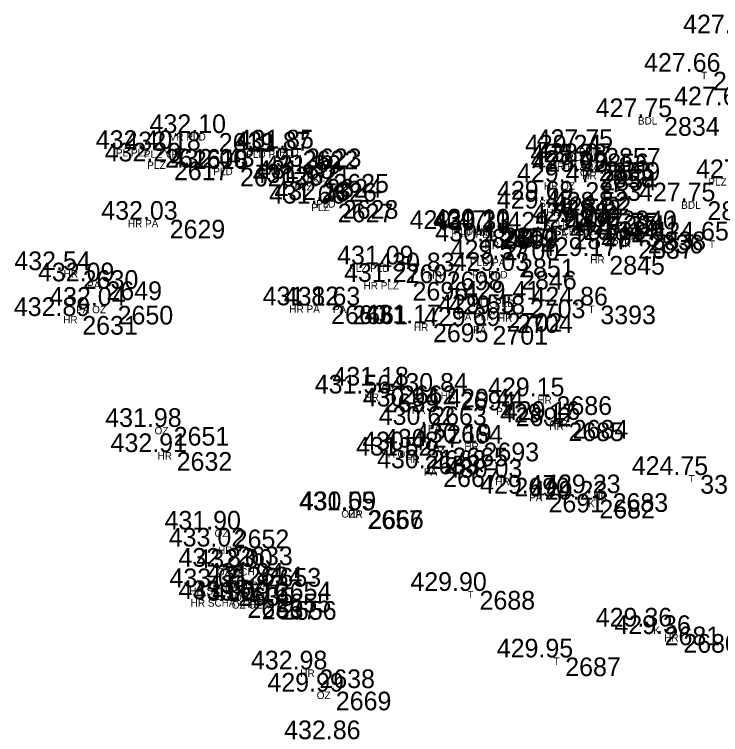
# Model space of a CAD drawing. Extents: x -639390 to -639075, y -1138747 to -1138358.
# Drawn here: x -639343.54 to -639315.18, y -1138401.25 to -1138372.36 of the extents above; entities that cross this region are included whole.
import ezdxf

# ---------------------------------------------------------------- set-up
doc = ezdxf.new("R2010")
doc.units = 0
for name, color, linetype in [('Vrstva 11', 7, 'Continuous'), ('Vrstva 12', 7, 'Continuous'), ('Vrstva 13', 7, 'Continuous'), ('Vrstva 57', 7, 'Continuous')]:
    doc.layers.add(name, color=color, linetype=linetype)

msp = doc.modelspace()

# ---------------------------------------------------------------- linework, layer by layer
at = {"layer": 'Vrstva 11'}
for p, q in [((-639315.77, -1138374.66), (-639315.77, -1138374.66)), ((-639317.73, -1138376.48), (-639317.73, -1138376.48)), ((-639335.61, -1138377.12), (-639335.61, -1138377.12)), ((-639337.77, -1138377.76), (-639337.77, -1138377.76)), ((-639336.65, -1138377.81), (-639336.65, -1138377.81)), ((-639332.24, -1138377.82), (-639332.24, -1138377.82)), ((-639332.11, -1138377.74), (-639332.11, -1138377.74)), ((-639320.1, -1138377.72), (-639320.1, -1138377.72)), ((-639320.57, -1138377.94), (-639320.57, -1138377.94)), ((-639337.41, -1138378.26), (-639337.41, -1138378.26)), ((-639320.35, -1138378.3), (-639320.35, -1138378.3)), ((-639320.12, -1138378.28), (-639320.12, -1138378.28)), ((-639334.76, -1138378.51), (-639334.76, -1138378.51)), ((-639332.54, -1138378.47), (-639332.54, -1138378.47)), ((-639320.34, -1138378.56), (-639320.34, -1138378.56)), ((-639320.25, -1138378.67), (-639320.25, -1138378.67)), ((-639331.29, -1138378.96), (-639331.29, -1138378.96)), ((-639331.01, -1138378.76), (-639331.01, -1138378.76)), ((-639331.5, -1138379.12), (-639331.5, -1138379.12)), ((-639320.89, -1138379.09), (-639320.89, -1138379.09)), ((-639330.63, -1138379.81), (-639330.63, -1138379.81)), ((-639321.69, -1138379.79), (-639321.69, -1138379.79)), ((-639315.99, -1138379.86), (-639315.99, -1138379.86)), ((-639330.83, -1138379.95), (-639330.83, -1138379.95)), ((-639321.7, -1138380.15), (-639321.7, -1138380.15)), ((-639319.45, -1138380.23), (-639319.45, -1138380.23)), ((-639319.37, -1138380.42), (-639319.37, -1138380.42)), ((-639337.58, -1138380.6), (-639337.58, -1138380.6)), ((-639320.28, -1138380.68), (-639320.28, -1138380.68)), ((-639325.2, -1138380.97), (-639325.2, -1138380.97)), ((-639324.35, -1138380.95), (-639324.35, -1138380.95)), ((-639324.23, -1138381.02), (-639324.23, -1138381.02)), ((-639324.21, -1138380.91), (-639324.21, -1138380.91)), ((-639321.37, -1138381.03), (-639321.37, -1138381.03)), ((-639320.15, -1138380.92), (-639320.15, -1138380.92)), ((-639318.39, -1138381.2), (-639318.39, -1138381.2)), ((-639318.28, -1138381.07), (-639318.28, -1138381.07)), ((-639324.17, -1138381.47), (-639324.17, -1138381.47)), ((-639318.77, -1138381.41), (-639318.77, -1138381.41)), ((-639315.45, -1138381.43), (-639315.45, -1138381.43)), ((-639323.55, -1138382.16), (-639323.55, -1138382.16)), ((-639319.93, -1138382.05), (-639319.93, -1138382.05)), ((-639328.11, -1138382.39), (-639328.11, -1138382.39)), ((-639341.07, -1138382.62), (-639341.07, -1138382.62)), ((-639326.46, -1138382.67), (-639326.46, -1138382.67)), ((-639323.47, -1138382.65), (-639323.47, -1138382.65)), ((-639340.12, -1138383.07), (-639340.12, -1138383.07)), ((-639327.83, -1138383.09), (-639327.83, -1138383.09)), ((-639323.12, -1138383.8), (-639323.12, -1138383.8)), ((-639339.67, -1138384.05), (-639339.67, -1138384.05)), ((-639331.1, -1138384.03), (-639331.1, -1138384.03)), ((-639330.25, -1138384.04), (-639330.25, -1138384.04)), ((-639320.29, -1138384.04), (-639320.29, -1138384.04)), ((-639341.09, -1138384.46), (-639341.09, -1138384.46)), ((-639324.05, -1138384.34), (-639324.05, -1138384.34)), ((-639323.63, -1138384.39), (-639323.63, -1138384.39)), ((-639327.01, -1138384.76), (-639327.01, -1138384.76)), ((-639324.62, -1138384.86), (-639324.62, -1138384.86)), ((-639328.3, -1138387.25), (-639328.3, -1138387.25)), ((-639328.99, -1138387.57), (-639328.99, -1138387.57)), ((-639325.93, -1138387.5), (-639325.93, -1138387.5)), ((-639322.05, -1138387.68), (-639322.05, -1138387.68)), ((-639327.08, -1138388.09), (-639327.08, -1138388.09)), ((-639323.69, -1138388.13), (-639323.69, -1138388.13)), ((-639326.44, -1138388.83), (-639326.44, -1138388.83)), ((-639321.57, -1138388.73), (-639321.57, -1138388.73)), ((-639321.4, -1138388.63), (-639321.4, -1138388.63)), ((-639337.42, -1138388.91), (-639337.42, -1138388.91)), ((-639324.98, -1138389.54), (-639324.98, -1138389.54)), ((-639337.3, -1138389.92), (-639337.3, -1138389.92)), ((-639327.1, -1138389.85), (-639327.1, -1138389.85)), ((-639326.23, -1138389.74), (-639326.23, -1138389.74)), ((-639327.35, -1138390.06), (-639327.35, -1138390.06)), ((-639326.6, -1138390.57), (-639326.6, -1138390.57)), ((-639316.28, -1138390.84), (-639316.28, -1138390.84)), ((-639323.74, -1138390.95), (-639323.74, -1138390.95)), ((-639322.37, -1138391.59), (-639322.37, -1138391.59)), ((-639319.8, -1138391.57), (-639319.8, -1138391.57)), ((-639320.33, -1138391.83), (-639320.33, -1138391.83)), ((-639329.64, -1138392.26), (-639329.64, -1138392.26)), ((-639329.61, -1138392.25), (-639329.61, -1138392.25)), ((-639335.01, -1138393.03), (-639335.01, -1138393.03)), ((-639334.87, -1138393.71), (-639334.87, -1138393.71)), ((-639334.48, -1138394.52), (-639334.48, -1138394.52)), ((-639333.73, -1138394.57), (-639333.73, -1138394.57)), ((-639333.32, -1138395.12), (-639333.32, -1138395.12)), ((-639334.84, -1138395.34), (-639334.84, -1138395.34)), ((-639333.33, -1138395.6), (-639333.33, -1138395.6)), ((-639325.14, -1138395.49), (-639325.14, -1138395.49)), ((-639334.46, -1138395.82), (-639334.46, -1138395.82)), ((-639333.88, -1138395.88), (-639333.88, -1138395.88)), ((-639333.11, -1138395.9), (-639333.11, -1138395.9)), ((-639317.71, -1138396.92), (-639317.71, -1138396.92)), ((-639316.96, -1138397.22), (-639316.96, -1138397.22)), ((-639321.7, -1138398.16), (-639321.7, -1138398.16)), ((-639331.57, -1138398.64), (-639331.57, -1138398.64)), ((-639330.91, -1138399.53), (-639330.91, -1138399.53))]:
    msp.add_line(p, q, dxfattribs=at)

# ---------------------------------------------------------------- texts
at = {"layer": 'Vrstva 12'}
for s, p in [('427.63 ', (-639316.689, -1138373.12)), ('427.66 ', (-639318.256, -1138374.66)), ('427.62 ', (-639317.049, -1138376.01)), ('427.75 ', (-639320.2, -1138376.48)), ('432.10 ', (-639338.109, -1138377.12)), ('431.85 ', (-639334.58, -1138377.74)), ('427.75 ', (-639322.57, -1138377.72)), ('432.40 ', (-639340.269, -1138377.76)), ('432.18 ', (-639339.119, -1138377.81)), ('431.87 ', (-639334.709, -1138377.82)), ('429.24 ', (-639323.039, -1138377.94)), ('432.20 ', (-639339.909, -1138378.26)), ('429.23 ', (-639322.819, -1138378.3)), ('428.07 ', (-639322.589, -1138378.28)), ('432.00 ', (-639337.259, -1138378.51)), ('431.95 ', (-639335.01, -1138378.47)), ('427.99 ', (-639322.809, -1138378.56)), ('431.59 ', (-639333.479, -1138378.76)), ('429.20 ', (-639322.749, -1138378.67)), ('431.87 ', (-639333.969, -1138379.12)), ('431.80 ', (-639333.789, -1138378.96)), ('429.47 ', (-639323.359, -1138379.09)), ('427.73 ', (-639316.169, -1138378.93)), ('431.66 ', (-639333.316, -1138379.95)), ('432.13 ', (-639333.099, -1138379.81)), ('429.69 ', (-639324.159, -1138379.79)), ('427.75 ', (-639318.46, -1138379.86)), ('429.48 ', (-639324.169, -1138380.15)), ('428.52 ', (-639321.919, -1138380.23)), ('432.03 ', (-639340.049, -1138380.6)), ('428.52 ', (-639321.839, -1138380.42)), ('430.10 ', (-639326.709, -1138380.91)), ('429.03 ', (-639322.749, -1138380.68)), ('429.04 ', (-639322.619, -1138380.92)), ('429.47 ', (-639327.669, -1138380.97)), ('429.21 ', (-639326.725, -1138380.95)), ('430.33 ', (-639326.699, -1138381.02)), ('429.31 ', (-639323.745, -1138381.03)), ('428.27 ', (-639320.859, -1138381.2)), ('427.75 ', (-639320.75, -1138381.07)), ('430.15 ', (-639326.64, -1138381.47)), ('428.38 ', (-639321.239, -1138381.41)), ('424.65 ', (-639317.92, -1138381.43)), ('429.17 ', (-639322.399, -1138382.05)), ('429.57 ', (-639326.019, -1138382.16)), ('432.54 ', (-639343.539, -1138382.62)), ('431.09 ', (-639330.579, -1138382.39)), ('429.03 ', (-639325.939, -1138382.65)), ('430.83 ', (-639328.929, -1138382.67)), ('432.09 ', (-639342.589, -1138383.07)), ('431.27 ', (-639330.299, -1138383.09)), ('429.41 ', (-639325.495, -1138383.8)), ('432.04 ', (-639342.139, -1138384.05)), ('431.82 ', (-639333.569, -1138384.03)), ('431.63 ', (-639332.719, -1138384.04)), ('424.86 ', (-639322.776, -1138384.04)), ('429.55 ', (-639326.52, -1138384.34)), ('429.18 ', (-639326.099, -1138384.39)), ('432.89 ', (-639343.559, -1138384.46)), ('431.17 ', (-639329.479, -1138384.76)), ('429.69 ', (-639327.089, -1138384.86)), ('431.18 ', (-639330.769, -1138387.25)), ('431.56 ', (-639331.476, -1138387.57)), ('430.84 ', (-639328.399, -1138387.5)), ('429.15 ', (-639324.52, -1138387.68)), ('430.94 ', (-639329.549, -1138388.09)), ('429.44 ', (-639326.159, -1138388.13)), ('429.17 ', (-639324.039, -1138388.73)), ('429.16 ', (-639323.886, -1138388.63)), ('431.98 ', (-639339.889, -1138388.91)), ('430.62 ', (-639328.909, -1138388.83)), ('430.19 ', (-639327.449, -1138389.54)), ('430.48 ', (-639329.569, -1138389.85)), ('430.27 ', (-639328.699, -1138389.74)), ('432.91 ', (-639339.675, -1138389.92)), ('431.52 ', (-639329.819, -1138390.06)), ('430.21 ', (-639328.975, -1138390.57)), ('430.03 ', (-639326.209, -1138390.95)), ('424.75 ', (-639318.75, -1138390.84)), ('429.47 ', (-639324.839, -1138391.59)), ('429.23 ', (-639322.269, -1138391.57)), ('429.23 ', (-639322.799, -1138391.83)), ('431.55 ', (-639332.11, -1138392.26)), ('430.09 ', (-639332.079, -1138392.25)), ('431.90 ', (-639337.509, -1138393.03)), ('433.02 ', (-639337.339, -1138393.71)), ('432.83 ', (-639336.949, -1138394.52)), ('432.00 ', (-639336.229, -1138394.57)), ('433.05 ', (-639337.31, -1138395.34)), ('431.94 ', (-639335.789, -1138395.12)), ('431.87 ', (-639335.799, -1138395.6)), ('429.90 ', (-639327.639, -1138395.49)), ('433.06 ', (-639336.946, -1138395.82)), ('433.00 ', (-639336.379, -1138395.88)), ('430.16 ', (-639335.596, -1138395.9)), ('429.36 ', (-639320.196, -1138396.92)), ('429.36 ', (-639319.446, -1138397.22)), ('429.95 ', (-639324.17, -1138398.16)), ('432.98 ', (-639334.039, -1138398.64)), ('429.99 ', (-639333.379, -1138399.53)), ('432.86 ', (-639332.706, -1138401.44))]:
    msp.add_text(s, height=0.75, dxfattribs=at).set_placement(p)
at = {"layer": 'Vrstva 13'}
for s, p in [(' 2832', (-639315.77, -1138375.41)), (' 2834', (-639317.73, -1138377.23)), (' 2619', (-639335.61, -1138377.87)), (' 2616', (-639337.77, -1138378.51)), (' 2618', (-639336.65, -1138378.56)), (' 2622', (-639332.24, -1138378.57)), (' 2623', (-639332.11, -1138378.49)), (' 2857', (-639320.1, -1138378.47)), (' 2856', (-639320.57, -1138378.69)), (' 2617', (-639337.41, -1138379.01)), (' 2855', (-639320.35, -1138379.05)), (' 2859', (-639320.12, -1138379.03)), (' 2620', (-639334.76, -1138379.26)), (' 2621', (-639332.54, -1138379.22)), (' 2858', (-639320.34, -1138379.31)), (' 2854', (-639320.25, -1138379.42)), (' 2624', (-639331.29, -1138379.71)), (' 2625', (-639331.01, -1138379.51)), (' 2626', (-639331.5, -1138379.87)), (' 2853', (-639320.89, -1138379.84)), (' 2628', (-639330.63, -1138380.56)), (' 2842', (-639321.69, -1138380.54)), (' 2835', (-639315.99, -1138380.61)), (' 2627', (-639330.83, -1138380.7)), (' 2852', (-639321.7, -1138380.9)), (' 2840', (-639319.45, -1138380.98)), (' 2841', (-639319.37, -1138381.17)), (' 2629', (-639337.58, -1138381.35)), (' 2844', (-639320.28, -1138381.43)), (' 2848', (-639325.2, -1138381.72)), (' 2849', (-639324.35, -1138381.7)), (' 2699', (-639324.23, -1138381.77)), (' 2850', (-639324.21, -1138381.66)), (' 2847', (-639321.37, -1138381.78)), (' 2843', (-639320.15, -1138381.67)), (' 2836', (-639318.39, -1138381.95)), (' 2838', (-639318.28, -1138381.82)), (' 2700', (-639324.17, -1138382.22)), (' 2837', (-639318.77, -1138382.16)), (' 2851', (-639323.55, -1138382.91)), (' 2845', (-639319.93, -1138382.8)), (' 2697', (-639328.11, -1138383.14)), (' 2630', (-639341.07, -1138383.37)), (' 2698', (-639326.46, -1138383.42)), (' 2846', (-639323.47, -1138383.4)), (' 2649', (-639340.12, -1138383.82)), (' 2696', (-639327.83, -1138383.84)), (' 2703', (-639323.12, -1138384.55)), (' 2650', (-639339.67, -1138384.8)), (' 2660', (-639331.1, -1138384.78)), (' 2661', (-639330.25, -1138384.79)), (' 3393', (-639320.29, -1138384.79)), (' 2631', (-639341.09, -1138385.21)), (' 2702', (-639324.05, -1138385.09)), (' 2704', (-639323.63, -1138385.14)), (' 2695', (-639327.01, -1138385.51)), (' 2701', (-639324.62, -1138385.61)), (' 2662', (-639328.3, -1138388)), (' 2659', (-639328.99, -1138388.32)), (' 2694', (-639325.93, -1138388.25)), (' 2686', (-639322.05, -1138388.43)), (' 2663', (-639327.08, -1138388.84)), (' 2692', (-639323.69, -1138388.88)), (' 2664', (-639326.44, -1138389.58)), (' 2685', (-639321.57, -1138389.48)), (' 2684', (-639321.4, -1138389.38)), (' 2651', (-639337.42, -1138389.66)), (' 2693', (-639324.98, -1138390.29)), (' 2632', (-639337.3, -1138390.67)), (' 2668', (-639327.1, -1138390.6)), (' 2665', (-639326.23, -1138390.49)), (' 2658', (-639327.35, -1138390.81)), (' 2667', (-639326.6, -1138391.32)), (' 3394', (-639316.28, -1138391.59)), (' 2690', (-639323.74, -1138391.7)), (' 2691', (-639322.37, -1138392.34)), (' 2683', (-639319.8, -1138392.32)), (' 2682', (-639320.33, -1138392.58)), (' 2657', (-639329.64, -1138393.01)), (' 2666', (-639329.61, -1138393)), (' 2652', (-639335.01, -1138393.78)), (' 2633', (-639334.87, -1138394.46)), (' 2634', (-639334.48, -1138395.27)), (' 2653', (-639333.73, -1138395.32)), (' 2654', (-639333.32, -1138395.87)), (' 2635', (-639334.84, -1138396.09)), (' 2688', (-639325.14, -1138396.24)), (' 2655', (-639333.33, -1138396.35)), (' 2636', (-639334.46, -1138396.57)), (' 2637', (-639333.88, -1138396.63)), (' 2656', (-639333.11, -1138396.65)), (' 2681', (-639317.71, -1138397.67)), (' 2680', (-639316.96, -1138397.97)), (' 2687', (-639321.7, -1138398.91)), (' 2638', (-639331.57, -1138399.39)), (' 2669', (-639330.91, -1138400.28))]:
    msp.add_text(s, height=0.75, dxfattribs=at).set_placement(p)
at = {"layer": 'Vrstva 57'}
for s, p in [('T', (-639315.97, -1138374.96)), ('BDL', (-639318.505, -1138376.78)), ('VR PLD', (-639337.301, -1138377.42)), ('PL PLZ', (-639339.459, -1138378.06)), ('PLZ VR', (-639338.339, -1138378.11)), ('PLD PLZ', (-639334.229, -1138378.12)), ('PLD', (-639332.901, -1138378.04)), ('BDL', (-639320.875, -1138378.02)), ('PLZ', (-639321.359, -1138378.24)), ('PLZ', (-639338.199, -1138378.56)), ('HR PLZ', (-639322.039, -1138378.6)), ('OZ', (-639320.609, -1138378.58)), ('PLD', (-639335.551, -1138378.81)), ('PLD', (-639333.331, -1138378.77)), ('OZ', (-639320.829, -1138378.86)), ('HR', (-639320.739, -1138378.97)), ('PLD', (-639332.081, -1138379.26)), ('PLZ', (-639331.799, -1138379.06)), ('PLZ PLK', (-639315.675, -1138379.23)), ('PLZ', (-639332.289, -1138379.42)), ('HR OZ', (-639322.279, -1138379.39)), ('PLD', (-639331.421, -1138380.11)), ('STL', (-639322.465, -1138380.09)), ('BDL', (-639316.765, -1138380.16)), ('PLZ', (-639331.619, -1138380.25)), ('HR', (-639322.189, -1138380.45)), ('SCH', (-639320.225, -1138380.53)), ('SCH', (-639320.145, -1138380.72)), ('HR PA', (-639338.98, -1138380.9)), ('SCH HRA', (-639322.28, -1138380.98)), ('PLD', (-639325.991, -1138381.27)), ('PLD HR', (-639325.899, -1138381.21)), ('PLD', (-639325.141, -1138381.25)), ('PLD', (-639325.021, -1138381.32)), ('PA', (-639321.87, -1138381.33)), ('SCH HR', (-639321.839, -1138381.22)), ('BDL', (-639319.055, -1138381.37)), ('PA', (-639318.89, -1138381.5)), ('HR', (-639324.659, -1138381.77)), ('PLK', (-639319.545, -1138381.71)), ('T', (-639315.65, -1138381.73)), ('PLD PA', (-639325.25, -1138382.46)), ('HR', (-639320.419, -1138382.35)), ('PLZ PLD', (-639330.101, -1138382.69)), ('HR', (-639341.559, -1138382.92)), ('HR', (-639326.949, -1138382.97)), ('PA PLD', (-639325.161, -1138382.95)), ('PA', (-639340.62, -1138383.37)), ('HR PLZ', (-639329.519, -1138383.39)), ('PLK PLD', (-639325.111, -1138384.1)), ('PA OZ', (-639341.059, -1138384.35)), ('HR PA', (-639332.5, -1138384.33)), ('PA', (-639330.75, -1138384.34)), ('T', (-639320.49, -1138384.34)), ('HR', (-639341.579, -1138384.76)), ('PA PLK', (-639325.725, -1138384.64)), ('HR', (-639324.119, -1138384.69)), ('HR', (-639327.499, -1138385.06)), ('PA', (-639325.12, -1138385.16)), ('PA', (-639328.8, -1138387.55)), ('HR', (-639329.479, -1138387.87)), ('HR', (-639326.419, -1138387.8)), ('HR', (-639322.539, -1138387.98)), ('PA', (-639327.58, -1138388.39)), ('PA', (-639324.19, -1138388.43)), ('PA', (-639326.94, -1138389.13)), ('HR', (-639322.059, -1138389.03)), ('HR', (-639321.889, -1138388.93)), ('OZ', (-639337.909, -1138389.21)), ('HR', (-639325.469, -1138389.84)), ('HR', (-639337.789, -1138390.22)), ('PA OZA', (-639328.8, -1138390.15)), ('PA', (-639326.73, -1138390.04)), ('HR', (-639327.839, -1138390.36)), ('PA', (-639327.1, -1138390.87)), ('T', (-639316.48, -1138391.14)), ('HR', (-639324.229, -1138391.25)), ('PA', (-639322.87, -1138391.89)), ('HR', (-639320.289, -1138391.87)), ('K', (-639320.505, -1138392.13)), ('OZA', (-639330.41, -1138392.55)), ('HR', (-639330.129, -1138392.56)), ('OZ', (-639335.499, -1138393.33)), ('HR', (-639335.359, -1138394.01)), ('OZ SCH', (-639335.405, -1138394.87)), ('HR', (-639334.969, -1138394.82)), ('SCH OZ', (-639335.009, -1138395.42)), ('HR SCH', (-639336.515, -1138395.64)), ('OZ HR', (-639334.719, -1138395.9)), ('T', (-639325.34, -1138395.79)), ('HR SCHA', (-639336.46, -1138396.12)), ('OZ OZA', (-639334.81, -1138396.2)), ('HR', (-639334.369, -1138396.18)), ('K', (-639317.885, -1138397.22)), ('HR', (-639317.449, -1138397.52)), ('T', (-639321.9, -1138398.46)), ('HR', (-639332.059, -1138398.94)), ('OZ', (-639331.399, -1138399.83))]:
    msp.add_text(s, height=0.3, dxfattribs=at).set_placement(p)

doc.saveas('drawing.dxf')
